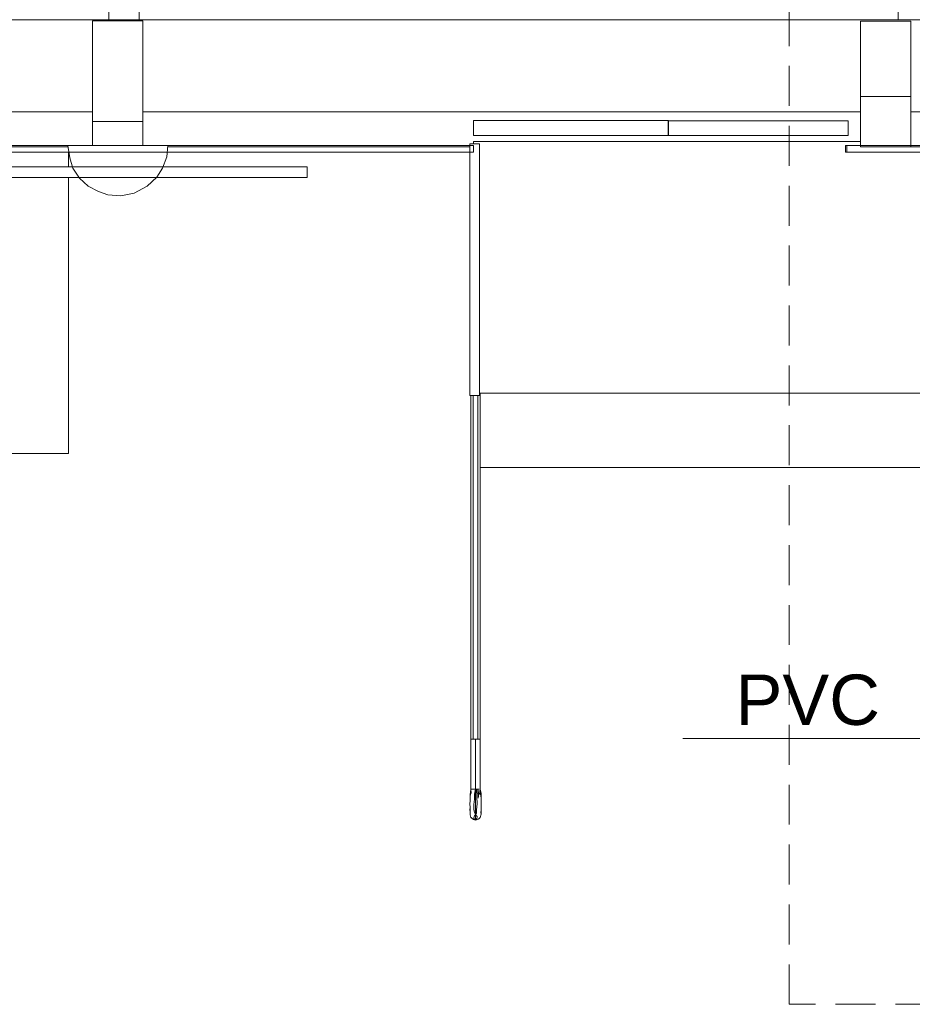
# Model space of a CAD drawing. Header units: millimetres. Extents: x 2 to 902, y -447 to 199.
# Tile 986 of 1056: x 63 to 70, y 173 to 181. Entities that reach past the tile are written whole.
import ezdxf

# ---------------------------------------------------------------- set-up
doc = ezdxf.new("R2010")
doc.units = ezdxf.units.MM
doc.header["$MEASUREMENT"] = 0
doc.linetypes.add('HIDDEN2', pattern=[0.47625, 0.3175, -0.15875])
doc.linetypes.add('NULL', pattern=[0])
for name, color, linetype, lineweight in [('AF-Textos conduto', 7, 'Continuous', 9), ('DI-Detalhes', 1, 'HIDDEN2', 9), ('IFC-Corrimão-Contorno', 36, 'Continuous', 5), ('IFC-Elemento terminal-Contorno', 253, 'Continuous', 5), ('IFC-Escada-Contorno', 32, 'Continuous', 5), ('IFC-Laje-Contorno', 134, 'Continuous', 5), ('IFC-Lance de escada-Contorno', 32, 'Continuous', 5), ('IFC-Parede-Contorno', 42, 'Continuous', 5), ('IFC-Pilar-Contorno', 83, 'Continuous', 5), ('IFC-Porta-Contorno', 142, 'Continuous', 5), ('IFC-Viga-Contorno', 66, 'Continuous', 5)]:
    doc.layers.add(name, color=color, linetype=linetype, lineweight=lineweight)
doc.styles.add('Arial', font='arial.ttf')

msp = doc.modelspace()

# ---------------------------------------------------------------- linework, layer by layer
at = {"layer": 'AF-Textos conduto'}
msp.add_lwpolyline([(72.841, 174.012), (71.641, 175.212), (68.4488, 175.212)], dxfattribs=at)
at = {"layer": 'DI-Detalhes'}
msp.add_lwpolyline([(69.2959, 182.0661), (76.6495, 182.0661), (76.6495, 173.0971), (69.2959, 173.0971), (69.2959, 182.0661)], dxfattribs=at)
at = {"layer": 'IFC-Corrimão-Contorno', "color": 7, "lineweight": 5}
for p, q in [((66.7548, 179.9253), (66.7548, 179.9379)), ((66.7548, 179.9379), (66.7554, 179.9379)), ((66.7554, 179.9379), (66.7571, 179.9379)), ((66.7556, 177.9379), (66.7556, 179.9379)), ((66.7556, 179.9379), (66.7621, 179.9379)), ((66.7571, 179.9379), (66.7599, 179.9379)), ((66.7599, 179.9379), (66.7637, 179.9379)), ((66.7621, 179.9379), (66.7739, 179.9379)), ((66.7637, 179.9379), (66.7684, 179.9379)), ((66.7684, 179.9379), (66.7739, 179.9379)), ((66.7739, 179.9379), (66.7889, 179.9379)), ((66.7739, 179.9379), (66.7799, 179.9379)), ((66.7799, 179.9379), (66.7863, 179.9379)), ((66.7863, 179.9379), (66.7929, 179.9379)), ((66.7889, 179.9379), (66.8047, 179.9379)), ((66.7929, 179.9379), (66.7995, 179.9379)), ((66.7995, 179.9379), (66.8059, 179.9379)), ((66.8047, 179.9379), (66.8184, 179.9379)), ((66.8059, 179.9379), (66.812, 179.9379)), ((66.812, 179.9379), (66.8174, 179.9379)), ((66.8174, 179.9379), (66.8221, 179.9379)), ((66.8184, 179.9379), (66.8277, 179.9379)), ((66.8221, 179.9379), (66.8259, 179.9379)), ((66.8259, 179.9379), (66.8287, 179.9379)), ((66.8277, 179.9379), (66.831, 179.9379)), ((66.8287, 179.9379), (66.8304, 179.9379)), ((66.8304, 179.9379), (66.831, 179.9379)), ((66.831, 177.9379), (66.831, 179.9379)), ((66.831, 177.9379), (66.831, 179.9379)), ((66.7548, 177.9379), (66.7548, 179.8725)), ((55.278, 179.7567), (65.4603, 179.7567)), ((65.4603, 179.7357), (65.4603, 179.7567)), ((65.4603, 179.7518), (65.4603, 179.7567)), ((65.4603, 179.7357), (65.4603, 179.7518)), ((65.4603, 179.7469), (65.4603, 179.7518)), ((65.4603, 179.7441), (65.4603, 179.7469)), ((65.4603, 179.7357), (65.4603, 179.7441)), ((65.4603, 179.7413), (65.4603, 179.7441)), ((65.4603, 179.7357), (65.4603, 179.7413)), ((65.4603, 179.7252), (65.4603, 179.7357)), ((65.4603, 179.7147), (65.4603, 179.7252)), ((65.4603, 179.7042), (65.4603, 179.7147)), ((65.4603, 179.6937), (65.4603, 179.7042)), ((65.4603, 179.6777), (65.4603, 179.6937)), ((65.4603, 179.6881), (65.4603, 179.6937)), ((65.4603, 179.6832), (65.4603, 179.6884)), ((65.4603, 179.6727), (65.4603, 179.6881)), ((65.4603, 179.6825), (65.4603, 179.6881)), ((65.4603, 179.6776), (65.4603, 179.6825)), ((55.278, 179.6727), (65.4603, 179.6727)), ((65.4603, 179.6727), (65.4603, 179.6776)), ((66.7548, 177.9379), (66.7554, 177.9379)), ((66.7554, 177.9379), (66.7571, 177.9379)), ((66.7556, 177.9379), (66.7621, 177.9379)), ((66.7571, 177.9379), (66.7599, 177.9379)), ((66.7599, 177.9379), (66.7637, 177.9379)), ((66.7621, 177.9379), (66.7739, 177.9379)), ((66.7623, 175.2044), (66.7623, 177.9379)), ((66.7637, 177.9379), (66.7684, 177.9379)), ((66.7684, 177.9379), (66.7739, 177.9379)), ((66.7739, 177.9379), (66.7889, 177.9379)), ((66.7739, 177.9379), (66.7799, 177.9379)), ((66.7799, 177.9379), (66.7863, 177.9379)), ((66.7814, 175.2044), (66.7814, 177.9379)), ((66.7863, 177.9379), (66.7929, 177.9379)), ((66.7889, 177.9379), (66.8047, 177.9379)), ((66.7929, 177.9379), (66.7995, 177.9379)), ((66.7995, 177.9379), (66.8059, 177.9379)), ((66.8047, 177.9379), (66.8184, 177.9379)), ((66.8059, 177.9379), (66.812, 177.9379)), ((66.812, 177.9379), (66.8174, 177.9379)), ((66.8174, 177.9379), (66.8221, 177.9379)), ((66.8184, 177.9379), (66.8277, 177.9379)), ((66.8195, 175.2044), (66.8195, 177.9379)), ((66.8221, 177.9379), (66.8259, 177.9379)), ((66.8259, 177.9379), (66.8287, 177.9379)), ((66.8277, 177.9379), (66.831, 177.9379)), ((66.8287, 177.9379), (66.8304, 177.9379)), ((66.8304, 177.9379), (66.831, 177.9379)), ((66.831, 177.9544), (66.8385, 177.9544)), ((66.8385, 175.2044), (66.8385, 177.9544)), ((66.7623, 174.8076), (66.7623, 175.2044)), ((66.7623, 175.2044), (66.7814, 175.2044)), ((66.7814, 175.2044), (66.8195, 175.2044)), ((66.8004, 174.8076), (66.8004, 175.2044)), ((66.8195, 175.2044), (66.8385, 175.2044)), ((66.8385, 174.8076), (66.8385, 175.2044)), ((66.7566, 174.7194), (66.7567, 174.7505)), ((66.7567, 174.7651), (66.7623, 174.8076)), ((66.7567, 174.7651), (66.7567, 174.7221)), ((66.7617, 174.7603), (66.7623, 174.8076)), ((66.7623, 174.8076), (66.7663, 174.7723)), ((66.7623, 174.8076), (66.8004, 174.8076)), ((66.7719, 174.8076), (66.7814, 174.8076)), ((66.7814, 174.8076), (66.7909, 174.8076)), ((66.7909, 174.8076), (66.8004, 174.8076)), ((66.7912, 174.7283), (66.7919, 174.7676)), ((66.7919, 174.7676), (66.8004, 174.8076)), ((66.8004, 174.7698), (66.8083, 174.8076)), ((66.8004, 174.7576), (66.8004, 174.8076)), ((66.8004, 174.7698), (66.8004, 174.8076)), ((66.8004, 174.8076), (66.8083, 174.8076)), ((66.8004, 174.8076), (66.829, 174.8076)), ((66.8004, 174.7076), (66.8004, 174.7576)), ((66.8004, 174.732), (66.8004, 174.7576)), ((66.8083, 174.8076), (66.8121, 174.7466)), ((66.8083, 174.8076), (66.8195, 174.8076)), ((66.8195, 174.8076), (66.8204, 174.7358)), ((66.8195, 174.8076), (66.8265, 174.7683)), ((66.8204, 174.7358), (66.8265, 174.7683)), ((66.8331, 174.7674), (66.8385, 174.8076)), ((66.8385, 174.8076), (66.8442, 174.7745)), ((66.8385, 174.8076), (66.8444, 174.7673)), ((66.8385, 174.8076), (66.8439, 174.7686)), ((66.8385, 174.8076), (66.8415, 174.7475)), ((66.8442, 174.7745), (66.8443, 174.768)), ((66.8443, 174.7294), (66.8444, 174.7673)), ((66.8443, 174.7506), (66.8443, 174.7485)), ((66.8443, 174.7478), (66.8443, 174.7485)), ((66.7565, 174.6828), (66.7567, 174.7221)), ((66.7565, 174.6828), (66.7566, 174.6694)), ((66.7566, 174.7194), (66.7566, 174.7111)), ((66.7566, 174.6694), (66.7567, 174.6442)), ((66.7872, 174.6472), (66.7878, 174.6852)), ((66.7878, 174.6852), (66.7912, 174.7283)), ((66.8004, 174.6698), (66.8004, 174.732)), ((66.8004, 174.6576), (66.8004, 174.7076)), ((66.8081, 174.6448), (66.8139, 174.6917)), ((66.8121, 174.7466), (66.8139, 174.6917)), ((66.8443, 174.7294), (66.8443, 174.6925)), ((66.8443, 174.6925), (66.8443, 174.6433)), ((66.8443, 174.6842), (66.8443, 174.6828)), ((66.7565, 174.6433), (66.7566, 174.6641)), ((66.7565, 174.6433), (66.7566, 174.6271)), ((66.7566, 174.6641), (66.7566, 174.667)), ((66.7566, 174.6205), (66.7567, 174.6442)), ((66.7566, 174.6205), (66.7567, 174.6169)), ((66.7567, 174.6169), (66.757, 174.603)), ((66.7567, 174.6044), (66.7567, 174.6168)), ((66.7567, 174.6044), (66.757, 174.6038)), ((66.757, 174.603), (66.7604, 174.5919)), ((66.7604, 174.5919), (66.7623, 174.5824)), ((66.787, 174.5804), (66.793, 174.5967)), ((66.7872, 174.6472), (66.7928, 174.6222)), ((66.7928, 174.6222), (66.8004, 174.6076)), ((66.793, 174.5967), (66.8004, 174.6076)), ((66.8004, 174.6076), (66.8004, 174.6576)), ((66.8004, 174.6387), (66.8004, 174.6576)), ((66.8004, 174.6076), (66.8086, 174.6164)), ((66.8004, 174.6076), (66.8137, 174.5903)), ((66.8004, 174.5958), (66.8004, 174.6076)), ((66.8004, 174.5871), (66.8004, 174.6076)), ((66.8081, 174.6448), (66.8086, 174.6164)), ((66.8404, 174.5892), (66.8425, 174.6021)), ((66.8418, 174.5974), (66.8439, 174.6014)), ((66.8419, 174.5984), (66.8439, 174.6014)), ((66.8425, 174.6021), (66.8443, 174.6099)), ((66.8439, 174.6014), (66.8443, 174.6097)), ((66.844, 174.6233), (66.8443, 174.6433)), ((66.844, 174.6233), (66.8443, 174.6099)), ((66.8443, 174.6241), (66.8443, 174.6425)), ((66.8443, 174.6241), (66.8444, 174.6112)), ((66.8443, 174.6104), (66.8444, 174.6112)), ((66.7623, 174.5824), (66.7663, 174.5793)), ((66.7623, 174.5824), (66.7702, 174.5778)), ((66.7623, 174.5824), (66.7702, 174.5778)), ((66.7663, 174.5815), (66.7745, 174.5737)), ((66.7663, 174.5793), (66.7745, 174.5736)), ((66.7745, 174.5737), (66.7871, 174.5685)), ((66.7745, 174.5736), (66.7837, 174.5677)), ((66.7837, 174.5677), (66.7919, 174.5644)), ((66.7844, 174.5696), (66.7874, 174.5679)), ((66.7844, 174.5696), (66.7896, 174.5666)), ((66.7844, 174.5696), (66.7909, 174.5659)), ((66.7844, 174.5696), (66.7909, 174.5659)), ((66.787, 174.5804), (66.7871, 174.5685)), ((66.7871, 174.5685), (66.7909, 174.5659)), ((66.7874, 174.5679), (66.7909, 174.5659)), ((66.7909, 174.5659), (66.8004, 174.5737)), ((66.7909, 174.5659), (66.8004, 174.5604)), ((66.7909, 174.5659), (66.7939, 174.5641)), ((66.7919, 174.5644), (66.8004, 174.5604)), ((66.7939, 174.5641), (66.8004, 174.5604)), ((66.8004, 174.584), (66.8004, 174.5871)), ((66.8004, 174.5737), (66.8004, 174.5871)), ((66.8004, 174.5604), (66.8004, 174.5737)), ((66.8004, 174.5737), (66.8083, 174.5649)), ((66.8004, 174.5604), (66.8083, 174.5649)), ((66.8004, 174.5604), (66.8083, 174.5649)), ((66.8004, 174.5604), (66.8083, 174.5649)), ((66.8004, 174.5604), (66.8083, 174.5649)), ((66.8004, 174.5604), (66.807, 174.5641)), ((66.807, 174.5641), (66.8083, 174.5649)), ((66.8083, 174.5649), (66.8116, 174.5695)), ((66.8083, 174.5649), (66.8218, 174.5689)), ((66.8116, 174.5695), (66.8137, 174.5903)), ((66.8218, 174.5689), (66.8283, 174.5739)), ((66.8259, 174.5721), (66.8265, 174.5722)), ((66.8265, 174.5722), (66.8331, 174.5783)), ((66.8283, 174.5739), (66.8348, 174.5807)), ((66.8331, 174.5783), (66.8385, 174.5824)), ((66.8336, 174.5795), (66.8385, 174.5824)), ((66.8336, 174.5795), (66.8385, 174.5824)), ((66.8336, 174.5795), (66.8385, 174.5824)), ((66.8336, 174.5795), (66.8385, 174.5824)), ((66.8385, 174.5824), (66.8404, 174.5892))]:
    msp.add_line(p, q, dxfattribs=at)
at = {"layer": 'IFC-Elemento terminal-Contorno', "lineweight": 5}
for p, q in [((63.5576, 179.9252), (63.5807, 179.9252)), ((63.5576, 179.9252), (63.5732, 179.8267)), ((63.5805, 179.9252), (63.5864, 179.9252)), ((63.5807, 179.9252), (63.6255, 179.9252)), ((63.6154, 179.9252), (63.6381, 179.9252)), ((63.6255, 179.9252), (63.6895, 179.9252)), ((63.6658, 179.9252), (63.698, 179.9252)), ((63.6895, 179.9252), (63.7291, 179.9252)), ((63.698, 179.9252), (63.7343, 179.9252)), ((63.7291, 179.9252), (63.7688, 179.9252)), ((63.7343, 179.9252), (63.7741, 179.9252)), ((63.7688, 179.9252), (63.8139, 179.9252)), ((63.7741, 179.9252), (63.8167, 179.9252)), ((63.8139, 179.9252), (63.859, 179.9252)), ((63.8167, 179.9252), (63.8615, 179.9252)), ((63.859, 179.9252), (63.9069, 179.9252)), ((63.8615, 179.9252), (63.9077, 179.9252)), ((63.9069, 179.9252), (63.9547, 179.9252)), ((63.9547, 179.9252), (64.0026, 179.9252)), ((64.0017, 179.9252), (64.048, 179.9252)), ((64.0026, 179.9252), (64.0504, 179.9252)), ((64.048, 179.9252), (64.0928, 179.9252)), ((64.0504, 179.9252), (64.0955, 179.9252)), ((64.0928, 179.9252), (64.0955, 179.9252)), ((64.0955, 179.9252), (64.1406, 179.9252)), ((64.1406, 179.9252), (64.1751, 179.9252)), ((64.1406, 179.9252), (64.22, 179.9252)), ((64.2114, 179.9252), (64.2437, 179.9252)), ((64.22, 179.9252), (64.2839, 179.9252)), ((64.2713, 179.9252), (64.294, 179.9252)), ((64.2839, 179.9252), (64.3287, 179.9252)), ((64.3231, 179.9252), (64.329, 179.9252)), ((64.3287, 179.9252), (64.3518, 179.9252)), ((64.3448, 179.8367), (64.3518, 179.9252)), ((64.3116, 179.7446), (64.3448, 179.8367)), ((63.5732, 179.8267), (63.5978, 179.7446)), ((63.5978, 179.7446), (63.6505, 179.6665)), ((64.266, 179.6741), (64.3116, 179.7446)), ((63.6505, 179.6665), (63.7199, 179.6014)), ((63.7199, 179.6014), (63.802, 179.5592)), ((64.0851, 179.5474), (64.1895, 179.6014)), ((64.1895, 179.6014), (64.266, 179.6741)), ((63.802, 179.5592), (63.8745, 179.5334)), ((63.8745, 179.5334), (63.9797, 179.5263)), ((63.9797, 179.5263), (64.0851, 179.5474))]:
    msp.add_line(p, q, dxfattribs=at)
at = {"layer": 'IFC-Escada-Contorno', "color": 7, "lineweight": 5}
for p, q in [((66.7623, 175.2044), (66.7623, 177.9379)), ((66.7814, 175.2044), (66.7814, 177.9379)), ((66.8195, 175.2044), (66.8195, 177.9379)), ((66.831, 177.9544), (66.8338, 177.9544)), ((66.831, 177.9544), (66.8385, 177.9544)), ((66.8385, 175.2044), (66.8385, 177.9544)), ((66.8385, 177.3656), (69.884, 177.3656)), ((66.8385, 177.3656), (69.884, 177.3656)), ((69.884, 177.3656), (70.3982, 177.3656)), ((69.884, 177.3656), (70.3982, 177.3656)), ((66.7623, 174.8076), (66.7623, 175.2044)), ((66.7623, 175.2044), (66.7672, 175.2044)), ((66.7672, 175.2044), (66.772, 175.2044)), ((66.772, 175.2044), (66.7767, 175.2044)), ((66.7767, 175.2044), (66.7814, 175.2044)), ((66.7814, 175.2044), (66.7909, 175.2044)), ((66.7909, 175.2044), (66.8004, 175.2044)), ((66.8004, 174.8076), (66.8004, 175.2044)), ((66.8004, 175.2044), (66.81, 175.2044)), ((66.81, 175.2044), (66.8195, 175.2044)), ((66.8195, 175.2044), (66.8242, 175.2044)), ((66.8242, 175.2044), (66.829, 175.2044)), ((66.829, 175.2044), (66.8337, 175.2044)), ((66.8337, 175.2044), (66.8385, 175.2044)), ((66.8385, 174.8076), (66.8385, 175.2044)), ((66.7566, 174.7194), (66.7567, 174.7505)), ((66.7567, 174.7651), (66.7623, 174.8076)), ((66.7567, 174.7651), (66.7567, 174.7221)), ((66.7617, 174.7603), (66.7623, 174.8076)), ((66.7623, 174.8076), (66.7663, 174.7723)), ((66.7912, 174.7283), (66.7919, 174.7676)), ((66.7919, 174.7676), (66.8004, 174.8076)), ((66.8004, 174.7698), (66.8083, 174.8076)), ((66.8004, 174.7698), (66.8004, 174.8076)), ((66.8004, 174.7576), (66.8004, 174.7698)), ((66.8004, 174.732), (66.8004, 174.7576)), ((66.8083, 174.8076), (66.8121, 174.7466)), ((66.8083, 174.8076), (66.8195, 174.8076)), ((66.8083, 174.8076), (66.8109, 174.8076)), ((66.8195, 174.8076), (66.8204, 174.7358)), ((66.8195, 174.8076), (66.8265, 174.7683)), ((66.8204, 174.7358), (66.8265, 174.7683)), ((66.8331, 174.7674), (66.8385, 174.8076)), ((66.8385, 174.8076), (66.8442, 174.7745)), ((66.8385, 174.8076), (66.8415, 174.7475)), ((66.8385, 174.8076), (66.8439, 174.7686)), ((66.8385, 174.8076), (66.8444, 174.7673)), ((66.8442, 174.7745), (66.8443, 174.768)), ((66.8443, 174.7294), (66.8444, 174.7673)), ((66.8443, 174.7506), (66.8443, 174.7485)), ((66.8443, 174.7487), (66.8443, 174.7485)), ((66.8443, 174.7478), (66.8443, 174.7485)), ((66.7565, 174.6828), (66.7567, 174.7221)), ((66.7565, 174.6828), (66.7566, 174.6694)), ((66.7566, 174.7194), (66.7566, 174.7111)), ((66.7566, 174.6694), (66.7567, 174.6442)), ((66.7872, 174.6472), (66.7878, 174.6852)), ((66.7878, 174.6852), (66.7912, 174.7283)), ((66.8004, 174.7076), (66.8004, 174.732)), ((66.8004, 174.7009), (66.8004, 174.7076)), ((66.8004, 174.6698), (66.8004, 174.7009)), ((66.8004, 174.6576), (66.8004, 174.6698)), ((66.8081, 174.6448), (66.8139, 174.6917)), ((66.8121, 174.7466), (66.8139, 174.6917)), ((66.8443, 174.7294), (66.8443, 174.6925)), ((66.8443, 174.6925), (66.8443, 174.6433)), ((66.8443, 174.6842), (66.8443, 174.6828)), ((66.7565, 174.6433), (66.7566, 174.6641)), ((66.7565, 174.6433), (66.7566, 174.6271)), ((66.7566, 174.6641), (66.7566, 174.667)), ((66.7566, 174.6205), (66.7567, 174.6442)), ((66.7566, 174.6205), (66.7567, 174.6169)), ((66.7567, 174.6169), (66.757, 174.603)), ((66.7567, 174.6044), (66.7567, 174.6168)), ((66.7567, 174.6044), (66.757, 174.6038)), ((66.757, 174.603), (66.7604, 174.5919)), ((66.7604, 174.5919), (66.7623, 174.5824)), ((66.787, 174.5804), (66.793, 174.5967)), ((66.7872, 174.6472), (66.7885, 174.6414)), ((66.7885, 174.6414), (66.7901, 174.6341)), ((66.7901, 174.6341), (66.7928, 174.6222)), ((66.7928, 174.6222), (66.8004, 174.6076)), ((66.793, 174.5967), (66.8004, 174.6076)), ((66.8004, 174.6387), (66.8004, 174.6576)), ((66.8004, 174.6076), (66.8004, 174.6387)), ((66.8004, 174.6076), (66.8086, 174.6164)), ((66.8004, 174.5958), (66.8004, 174.6076)), ((66.8004, 174.6076), (66.8138, 174.5901)), ((66.8004, 174.5871), (66.8004, 174.5958)), ((66.8081, 174.6448), (66.8086, 174.6164)), ((66.8404, 174.5892), (66.8425, 174.6021)), ((66.8418, 174.5974), (66.8439, 174.6014)), ((66.8419, 174.5984), (66.8439, 174.6014)), ((66.8425, 174.6021), (66.8443, 174.6099)), ((66.8439, 174.6014), (66.8443, 174.6097)), ((66.844, 174.6233), (66.8443, 174.6433)), ((66.844, 174.6233), (66.8443, 174.6099)), ((66.8443, 174.6241), (66.8443, 174.6425)), ((66.8443, 174.6241), (66.8444, 174.6112)), ((66.8443, 174.6104), (66.8444, 174.6112)), ((66.7623, 174.5824), (66.7702, 174.5778)), ((66.7623, 174.5824), (66.7702, 174.5778)), ((66.7623, 174.5824), (66.7702, 174.5778)), ((66.7623, 174.5824), (66.7663, 174.5793)), ((66.7663, 174.5815), (66.7745, 174.5737)), ((66.7663, 174.5793), (66.7745, 174.5736)), ((66.7745, 174.5737), (66.7871, 174.5685)), ((66.7745, 174.5736), (66.7837, 174.5677)), ((66.7837, 174.5677), (66.7919, 174.5644)), ((66.7844, 174.5696), (66.7874, 174.5679)), ((66.7844, 174.5696), (66.7896, 174.5666)), ((66.7844, 174.5696), (66.7909, 174.5659)), ((66.787, 174.5804), (66.7871, 174.5685)), ((66.7871, 174.5685), (66.7909, 174.5659)), ((66.7874, 174.5679), (66.7909, 174.5659)), ((66.7877, 174.5677), (66.7909, 174.5659)), ((66.7909, 174.5659), (66.8004, 174.5737)), ((66.7909, 174.5659), (66.8004, 174.5604)), ((66.7909, 174.5659), (66.7939, 174.5641)), ((66.7919, 174.5653), (66.8004, 174.5604)), ((66.7919, 174.5644), (66.8004, 174.5604)), ((66.7939, 174.5641), (66.8004, 174.5604)), ((66.8004, 174.584), (66.8004, 174.5871)), ((66.8004, 174.5737), (66.8004, 174.584)), ((66.8004, 174.5604), (66.8004, 174.5737)), ((66.8004, 174.5737), (66.8083, 174.5649)), ((66.8004, 174.5604), (66.8083, 174.5649)), ((66.8004, 174.5604), (66.8083, 174.5649)), ((66.8004, 174.5604), (66.807, 174.5641)), ((66.807, 174.5641), (66.8083, 174.5649)), ((66.8083, 174.5649), (66.8116, 174.5695)), ((66.8083, 174.5649), (66.8218, 174.5689)), ((66.8116, 174.5695), (66.8137, 174.5903)), ((66.8218, 174.5689), (66.8283, 174.5739)), ((66.8259, 174.5721), (66.8265, 174.5722)), ((66.8265, 174.5722), (66.8331, 174.5783)), ((66.8283, 174.5739), (66.8348, 174.5807)), ((66.8331, 174.5783), (66.8385, 174.5824)), ((66.8336, 174.5795), (66.8385, 174.5824)), ((66.8336, 174.5795), (66.8385, 174.5824)), ((66.8336, 174.5795), (66.8385, 174.5824)), ((66.8385, 174.5824), (66.8404, 174.5892))]:
    msp.add_line(p, q, dxfattribs=at)
at = {"layer": 'IFC-Laje-Contorno', "color": 7, "lineweight": 5}
for p, q in [((70.1638, 180.9252), (70.1638, 186.9173)), ((70.1638, 180.9252), (70.1638, 186.9173)), ((55.6912, 180.9252), (70.1638, 180.9252)), ((57.9459, 180.9252), (70.1638, 180.9252)), ((70.1638, 180.9252), (71.7638, 180.9252)), ((70.1638, 180.9252), (71.7638, 180.9252)), ((66.7838, 179.9574), (69.8638, 179.9574)), ((66.7838, 179.9379), (66.7838, 179.9574)), ((66.7838, 179.9379), (66.7838, 179.9574)), ((66.7838, 179.9574), (69.8638, 179.9574)), ((63.5623, 179.7567), (63.5623, 179.8725)), ((63.5623, 177.4774), (63.5623, 179.6727)), ((66.831, 177.9574), (70.3982, 177.9574)), ((66.831, 177.9574), (70.3982, 177.9574)), ((48.2666, 177.4774), (63.5623, 177.4774))]:
    msp.add_line(p, q, dxfattribs=at)
at = {"layer": 'IFC-Lance de escada-Contorno', "color": 7, "lineweight": 5}
msp.add_line((66.8385, 177.3656), (70.3982, 177.3656), dxfattribs=at)
at = {"layer": 'IFC-Parede-Contorno', "color": 7, "lineweight": 5}
for p, q in [((41.7404, 179.9253), (66.7838, 179.9253)), ((66.7838, 179.9168), (66.7838, 179.9253)), ((66.7838, 179.8725), (66.7838, 179.9168)), ((69.7438, 179.9253), (70.5538, 179.9253)), ((69.7438, 179.8725), (69.7438, 179.9253)), ((69.7555, 179.8801), (69.7555, 179.9253)), ((69.7555, 179.9253), (69.8606, 179.9253)), ((69.8606, 179.9253), (70.4871, 179.9253)), ((41.7404, 179.8725), (66.7838, 179.8725)), ((65.2747, 179.8725), (66.7548, 179.8725)), ((69.7438, 179.8725), (69.7555, 179.8725)), ((69.7555, 179.8725), (69.7555, 179.8801)), ((69.7555, 179.8725), (69.8928, 179.8725)), ((69.8928, 179.8725), (70.4871, 179.8725))]:
    msp.add_line(p, q, dxfattribs=at)
at = {"layer": 'IFC-Pilar-Contorno', "color": 7, "lineweight": 5}
for p, q in [((63.7547, 180.9166), (63.8318, 180.9166)), ((63.7547, 180.2707), (63.7547, 180.9166)), ((63.7547, 180.7624), (63.7547, 180.9166)), ((63.7547, 180.9166), (64.0777, 180.9166)), ((63.7547, 179.9253), (63.7547, 180.9159)), ((63.8318, 180.9166), (64.1547, 180.9166)), ((64.0777, 180.9166), (64.1547, 180.9166)), ((64.1547, 180.7624), (64.1547, 180.9166)), ((64.1547, 180.2707), (64.1547, 180.9166)), ((64.1547, 179.9252), (64.1547, 180.9159)), ((69.8638, 180.9146), (69.9348, 180.9146)), ((69.8638, 180.4212), (69.8638, 180.9146)), ((69.8638, 180.8081), (69.8638, 180.9146)), ((69.8638, 180.9146), (70.1928, 180.9146)), ((69.9348, 180.9146), (70.2638, 180.9146)), ((70.1928, 180.9146), (70.2638, 180.9146)), ((70.2638, 180.8081), (70.2638, 180.9146)), ((70.2638, 179.9146), (70.2638, 180.9146)), ((70.2638, 180.4211), (70.2638, 180.9146)), ((70.2638, 179.9253), (70.2638, 180.9146)), ((69.8638, 180.3146), (69.8638, 180.8081)), ((70.2638, 180.3146), (70.2638, 180.8081)), ((63.7547, 180.1166), (63.7547, 180.7624)), ((64.1547, 180.1166), (64.1547, 180.7624)), ((69.8638, 180.3146), (69.8638, 180.4212)), ((70.2638, 180.3146), (70.2638, 180.4211)), ((69.8638, 180.3146), (70.1928, 180.3146)), ((69.8638, 179.9146), (69.8638, 180.3146)), ((69.8638, 180.3146), (69.9348, 180.3146)), ((69.8638, 179.9253), (69.8638, 180.3146)), ((69.9348, 180.3146), (70.2638, 180.3146)), ((70.1928, 180.3146), (70.2638, 180.3146)), ((63.7547, 180.1166), (63.7547, 180.2707)), ((64.1547, 180.1166), (64.1547, 180.2707)), ((63.7547, 180.1166), (64.0777, 180.1166)), ((63.7547, 179.9252), (63.7547, 180.1166)), ((63.7547, 180.1166), (63.8318, 180.1166)), ((63.8318, 180.1166), (64.1547, 180.1166)), ((64.0777, 180.1166), (64.1547, 180.1166)), ((64.1547, 179.9253), (64.1547, 180.1166)), ((69.8638, 179.9146), (70.2638, 179.9146))]:
    msp.add_line(p, q, dxfattribs=at)
at = {"layer": 'IFC-Porta-Contorno', "color": 7, "lineweight": 5}
for p, q in [((66.7838, 180.1247), (68.1709, 180.1247)), ((66.7838, 180.1121), (66.7838, 180.1247)), ((66.7838, 180.1247), (66.9494, 180.1247)), ((66.7838, 180.0189), (66.7838, 180.1247)), ((66.7838, 180.0063), (66.7838, 180.1121)), ((66.9494, 180.1247), (68.3364, 180.1247)), ((68.1709, 180.1247), (68.3364, 180.1247)), ((68.3334, 180.1216), (69.6081, 180.1216)), ((68.3334, 180.109), (68.3334, 180.1216)), ((68.3334, 180.0189), (68.3334, 180.1216)), ((68.3334, 180.1216), (68.4891, 180.1216)), ((68.3334, 180.0063), (68.3334, 180.109)), ((68.3364, 180.0189), (68.3364, 180.1247)), ((68.3364, 180.1121), (68.3364, 180.1247)), ((68.3364, 180.0063), (68.3364, 180.1121)), ((68.4891, 180.1216), (69.7638, 180.1216)), ((69.6081, 180.1216), (69.7638, 180.1216)), ((69.7638, 180.0189), (69.7638, 180.1216)), ((69.7638, 180.109), (69.7638, 180.1216)), ((69.7638, 180.0063), (69.7638, 180.109)), ((66.7838, 180.0063), (66.7838, 180.0189)), ((66.7838, 180.0063), (66.9494, 180.0063)), ((66.7838, 180.0063), (68.1709, 180.0063)), ((66.9494, 180.0063), (68.3364, 180.0063)), ((68.1709, 180.0063), (68.3364, 180.0063)), ((68.3334, 180.0063), (68.3334, 180.0189)), ((68.3334, 180.0063), (68.4891, 180.0063)), ((68.3334, 180.0063), (69.6081, 180.0063)), ((68.3364, 180.0063), (68.3364, 180.0189)), ((68.4891, 180.0063), (69.7638, 180.0063)), ((69.6081, 180.0063), (69.7638, 180.0063)), ((69.7638, 180.0063), (69.7638, 180.0189))]:
    msp.add_line(p, q, dxfattribs=at)
at = {"layer": 'IFC-Viga-Contorno', "color": 7, "lineweight": 5}
for p, q in [((63.8847, 180.9166), (63.8847, 183.1974)), ((63.8847, 180.9166), (63.8847, 183.1574)), ((64.1247, 180.9166), (64.1247, 183.1974)), ((64.1247, 180.9166), (64.1247, 183.1574)), ((58.0459, 180.1946), (63.7547, 180.1946)), ((58.0459, 180.1946), (63.7547, 180.1946)), ((64.1547, 180.1946), (69.8638, 180.1946)), ((64.1547, 180.1946), (69.8638, 180.1946)), ((70.2638, 180.1946), (71.6571, 180.1946)), ((70.2638, 180.1946), (74.5233, 180.1946)), ((57.9637, 179.9146), (63.5593, 179.9146)), ((64.351, 179.9146), (66.7556, 179.9146)), ((70.2638, 179.9146), (71.4171, 179.9146))]:
    msp.add_line(p, q, dxfattribs=at)

# ---------------------------------------------------------------- texts
at = {"layer": 'AF-Textos conduto', "linetype": 'NULL', "insert": (68.8688, 175.3133), "char_height": 0.4, "width": 2.29878, "attachment_point": 7, "line_spacing_factor": 0.6, "style": 'Arial'}
msp.add_mtext('PVC', dxfattribs=at)

doc.saveas('drawing.dxf')
